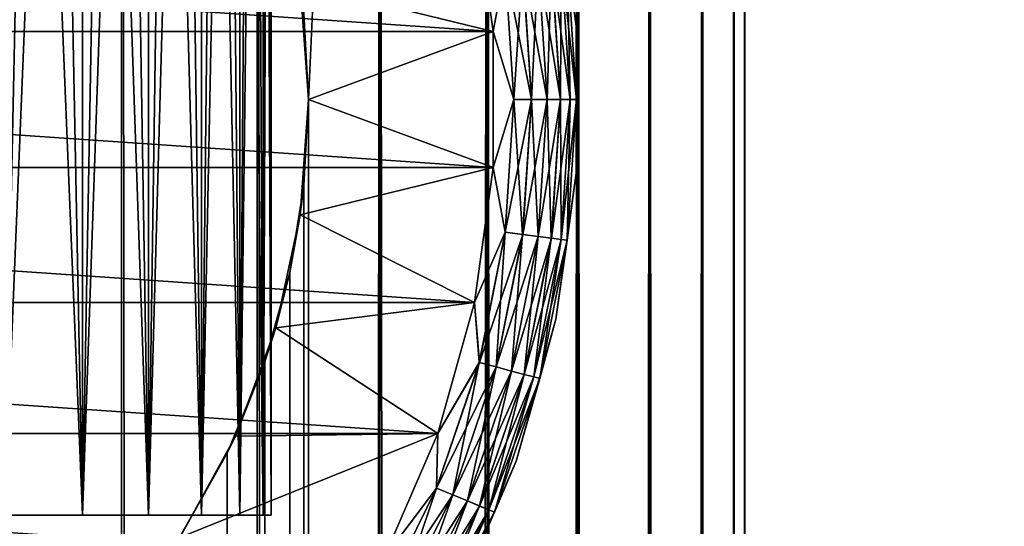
# Model space of a CAD drawing. Extents: x -265 to 265, y 0 to 1307.
# Tile 337 of 436: x -244 to -232, y 1275 to 1281. Entities that reach past the tile are written whole.
import ezdxf

# ---------------------------------------------------------------- set-up
doc = ezdxf.new("R2010")
doc.units = 0
doc.header["$LTSCALE"] = 65.185185
for name, color, linetype in [('10', 7, 'CONTINUOUS'), ('13', 7, 'CONTINUOUS'), ('14', 7, 'CONTINUOUS'), ('16', 7, 'CONTINUOUS'), ('20', 7, 'CONTINUOUS'), ('24', 7, 'CONTINUOUS'), ('3', 7, 'CONTINUOUS'), ('32', 7, 'CONTINUOUS'), ('33', 7, 'CONTINUOUS'), ('4', 7, 'CONTINUOUS'), ('71', 7, 'CONTINUOUS'), ('75', 7, 'CONTINUOUS')]:
    doc.layers.add(name, color=color, linetype=linetype)

msp = doc.modelspace()

# ---------------------------------------------------------------- linework, layer by layer
at = {"layer": '10', "color": 7, "linetype": 'CONTINUOUS'}
for points in [[(-240.305, 1281.033, -11.446), (-240.25, 1280, -11.399), (-240.349, 1281.388, -25), (-240.305, 1281.033, -11.446)], [(-240.349, 1281.388, -25), (-240.25, 1280, -11.399), (-240.25, 1280, -25), (-240.349, 1281.388, -25)], [(-240.25, 1280, -25), (-240.305, 1278.967, -11.446), (-240.349, 1278.612, -25), (-240.25, 1280, -25)], [(-240.25, 1280, -11.399), (-240.305, 1278.967, -11.446), (-240.25, 1280, -25), (-240.25, 1280, -11.399)], [(-240.305, 1278.967, -11.446), (-240.475, 1277.918, -11.588), (-240.349, 1278.612, -25), (-240.305, 1278.967, -11.446)], [(-240.349, 1278.612, -25), (-240.475, 1277.918, -11.588), (-240.645, 1277.253, -25), (-240.349, 1278.612, -25)], [(-240.475, 1277.918, -11.588), (-240.776, 1276.842, -11.828), (-240.645, 1277.253, -25), (-240.475, 1277.918, -11.588)], [(-240.645, 1277.253, -25), (-240.776, 1276.842, -11.828), (-241.131, 1275.95, -25), (-240.645, 1277.253, -25)], [(-240.776, 1276.842, -11.828), (-241.228, 1275.745, -12.167), (-241.131, 1275.95, -25), (-240.776, 1276.842, -11.828)], [(-241.131, 1275.95, -25), (-241.228, 1275.745, -12.167), (-241.798, 1274.729, -25), (-241.131, 1275.95, -25)], [(-241.228, 1275.745, -12.167), (-241.847, 1274.653, -12.591), (-241.798, 1274.729, -25), (-241.228, 1275.745, -12.167)]]:
    msp.add_3dface(points, dxfattribs=at)
at = {"layer": '13', "color": 7, "linetype": 'CONTINUOUS'}
for points in [[(-240.349, 1281.388, -25), (-238.028, 1280.819, -25), (-238.251, 1282.441, -25), (-240.349, 1281.388, -25)], [(-240.349, 1281.388, -25), (-240.25, 1280, -25), (-238.028, 1280.819, -25), (-240.349, 1281.388, -25)], [(-240.25, 1280, -25), (-238.028, 1279.181, -25), (-238.028, 1280.819, -25), (-240.25, 1280, -25)], [(-240.25, 1280, -25), (-240.349, 1278.612, -25), (-238.028, 1279.181, -25), (-240.25, 1280, -25)], [(-240.349, 1278.612, -25), (-238.251, 1277.559, -25), (-238.028, 1279.181, -25), (-240.349, 1278.612, -25)], [(-240.349, 1278.612, -25), (-240.645, 1277.253, -25), (-238.251, 1277.559, -25), (-240.349, 1278.612, -25)], [(-240.645, 1277.253, -25), (-238.693, 1275.981, -25), (-238.251, 1277.559, -25), (-240.645, 1277.253, -25)], [(-240.645, 1277.253, -25), (-241.131, 1275.95, -25), (-238.693, 1275.981, -25), (-240.645, 1277.253, -25)], [(-241.131, 1275.95, -25), (-241.798, 1274.729, -25), (-238.693, 1275.981, -25), (-241.131, 1275.95, -25)], [(-241.798, 1274.729, -25), (-239.345, 1274.479, -25), (-238.693, 1275.981, -25), (-241.798, 1274.729, -25)]]:
    msp.add_3dface(points, dxfattribs=at)
at = {"layer": '14', "color": 7, "linetype": 'CONTINUOUS'}
for points in [[(-238.028, 1280.819, -75), (-261.972, 1280.819, -75), (-261.749, 1282.441, -75), (-238.028, 1280.819, -75)], [(-238.251, 1282.441, -75), (-238.028, 1280.819, -75), (-261.749, 1282.441, -75), (-238.251, 1282.441, -75)], [(-238.028, 1280.819, -75), (-238.028, 1279.181, -75), (-261.972, 1280.819, -75), (-238.028, 1280.819, -75)], [(-238.028, 1279.181, -75), (-261.972, 1279.181, -75), (-261.972, 1280.819, -75), (-238.028, 1279.181, -75)], [(-238.028, 1279.181, -75), (-238.251, 1277.559, -75), (-261.972, 1279.181, -75), (-238.028, 1279.181, -75)], [(-238.251, 1277.559, -75), (-261.749, 1277.559, -75), (-261.972, 1279.181, -75), (-238.251, 1277.559, -75)], [(-238.251, 1277.559, -75), (-238.693, 1275.981, -75), (-261.749, 1277.559, -75), (-238.251, 1277.559, -75)], [(-238.693, 1275.981, -75), (-261.307, 1275.981, -75), (-261.749, 1277.559, -75), (-238.693, 1275.981, -75)], [(-238.693, 1275.981, -75), (-239.345, 1274.479, -75), (-261.307, 1275.981, -75), (-238.693, 1275.981, -75)], [(-239.345, 1274.479, -75), (-260.655, 1274.479, -75), (-261.307, 1275.981, -75), (-239.345, 1274.479, -75)]]:
    msp.add_3dface(points, dxfattribs=at)
at = {"layer": '16', "color": 7, "linetype": 'CONTINUOUS'}
for points in [[(-237.03, 1280.887, -74), (-237.272, 1282.645, -74), (-237.03, 1280.887, -26), (-237.03, 1280.887, -74)], [(-237.03, 1280.887, -26), (-237.272, 1282.645, -74), (-237.272, 1282.645, -26), (-237.03, 1280.887, -26)], [(-237.03, 1279.113, -74), (-237.03, 1280.887, -74), (-237.03, 1279.113, -26), (-237.03, 1279.113, -74)], [(-237.03, 1279.113, -26), (-237.03, 1280.887, -74), (-237.03, 1280.887, -26), (-237.03, 1279.113, -26)], [(-237.272, 1277.355, -74), (-237.03, 1279.113, -74), (-237.272, 1277.355, -26), (-237.272, 1277.355, -74)], [(-237.272, 1277.355, -26), (-237.03, 1279.113, -74), (-237.03, 1279.113, -26), (-237.272, 1277.355, -26)], [(-237.751, 1275.647, -74), (-237.272, 1277.355, -74), (-237.751, 1275.647, -26), (-237.751, 1275.647, -74)], [(-237.751, 1275.647, -26), (-237.272, 1277.355, -74), (-237.272, 1277.355, -26), (-237.751, 1275.647, -26)], [(-238.457, 1274.019, -74), (-237.751, 1275.647, -74), (-238.457, 1274.019, -26), (-238.457, 1274.019, -74)], [(-238.457, 1274.019, -26), (-237.751, 1275.647, -74), (-237.751, 1275.647, -26), (-238.457, 1274.019, -26)]]:
    msp.add_3dface(points, dxfattribs=at)
at = {"layer": '20', "color": 7, "linetype": 'CONTINUOUS'}
for points in [[(-237.272, 1282.645, -74), (-237.03, 1280.887, -74), (-237.136, 1281.694, -74.223), (-237.272, 1282.645, -74)], [(-238.028, 1280.819, -75), (-238.251, 1282.441, -75), (-237.883, 1281.595, -74.975), (-238.028, 1280.819, -75)], [(-237.218, 1280, -74.624), (-237.485, 1281.648, -74.782), (-237.328, 1281.668, -74.624), (-237.218, 1280, -74.624)], [(-237.099, 1280, -74.434), (-237.328, 1281.668, -74.624), (-237.209, 1281.684, -74.434), (-237.099, 1280, -74.434)], [(-237.218, 1280, -74.624), (-237.328, 1281.668, -74.624), (-237.099, 1280, -74.434), (-237.218, 1280, -74.624)], [(-237.025, 1280, -74.223), (-237.209, 1281.684, -74.434), (-237.136, 1281.694, -74.223), (-237.025, 1280, -74.223)], [(-237.099, 1280, -74.434), (-237.209, 1281.684, -74.434), (-237.025, 1280, -74.223), (-237.099, 1280, -74.434)], [(-237.03, 1280.887, -74), (-237.025, 1280, -74.223), (-237.136, 1281.694, -74.223), (-237.03, 1280.887, -74)], [(-237.779, 1280, -74.975), (-238.028, 1280.819, -75), (-237.883, 1281.595, -74.975), (-237.779, 1280, -74.975)], [(-237.567, 1280, -74.901), (-237.883, 1281.595, -74.975), (-237.673, 1281.623, -74.901), (-237.567, 1280, -74.901)], [(-237.779, 1280, -74.975), (-237.883, 1281.595, -74.975), (-237.567, 1280, -74.901), (-237.779, 1280, -74.975)], [(-237.377, 1280, -74.782), (-237.673, 1281.623, -74.901), (-237.485, 1281.648, -74.782), (-237.377, 1280, -74.782)], [(-237.567, 1280, -74.901), (-237.673, 1281.623, -74.901), (-237.377, 1280, -74.782), (-237.567, 1280, -74.901)], [(-237.377, 1280, -74.782), (-237.485, 1281.648, -74.782), (-237.218, 1280, -74.624), (-237.377, 1280, -74.782)], [(-237.03, 1280.887, -74), (-237.03, 1279.113, -74), (-237.025, 1280, -74.223), (-237.03, 1280.887, -74)], [(-238.028, 1279.181, -75), (-238.028, 1280.819, -75), (-237.779, 1280, -74.975), (-238.028, 1279.181, -75)], [(-237.883, 1278.405, -74.975), (-238.028, 1279.181, -75), (-237.779, 1280, -74.975), (-237.883, 1278.405, -74.975)], [(-237.883, 1278.405, -74.975), (-237.779, 1280, -74.975), (-237.673, 1278.377, -74.901), (-237.883, 1278.405, -74.975)], [(-237.673, 1278.377, -74.901), (-237.779, 1280, -74.975), (-237.567, 1280, -74.901), (-237.673, 1278.377, -74.901)], [(-237.673, 1278.377, -74.901), (-237.567, 1280, -74.901), (-237.485, 1278.352, -74.782), (-237.673, 1278.377, -74.901)], [(-237.485, 1278.352, -74.782), (-237.567, 1280, -74.901), (-237.377, 1280, -74.782), (-237.485, 1278.352, -74.782)], [(-237.485, 1278.352, -74.782), (-237.377, 1280, -74.782), (-237.328, 1278.332, -74.624), (-237.485, 1278.352, -74.782)], [(-237.328, 1278.332, -74.624), (-237.377, 1280, -74.782), (-237.218, 1280, -74.624), (-237.328, 1278.332, -74.624)], [(-237.328, 1278.332, -74.624), (-237.218, 1280, -74.624), (-237.209, 1278.316, -74.434), (-237.328, 1278.332, -74.624)], [(-237.209, 1278.316, -74.434), (-237.218, 1280, -74.624), (-237.099, 1280, -74.434), (-237.209, 1278.316, -74.434)], [(-237.209, 1278.316, -74.434), (-237.099, 1280, -74.434), (-237.136, 1278.306, -74.223), (-237.209, 1278.316, -74.434)], [(-237.03, 1279.113, -74), (-237.136, 1278.306, -74.223), (-237.025, 1280, -74.223), (-237.03, 1279.113, -74)], [(-237.136, 1278.306, -74.223), (-237.099, 1280, -74.434), (-237.025, 1280, -74.223), (-237.136, 1278.306, -74.223)], [(-238.251, 1277.559, -75), (-238.028, 1279.181, -75), (-237.883, 1278.405, -74.975), (-238.251, 1277.559, -75)], [(-237.03, 1279.113, -74), (-237.272, 1277.355, -74), (-237.136, 1278.306, -74.223), (-237.03, 1279.113, -74)], [(-238.195, 1276.837, -74.975), (-238.251, 1277.559, -75), (-237.883, 1278.405, -74.975), (-238.195, 1276.837, -74.975)], [(-238.195, 1276.837, -74.975), (-237.883, 1278.405, -74.975), (-237.991, 1276.782, -74.901), (-238.195, 1276.837, -74.975)], [(-237.991, 1276.782, -74.901), (-237.883, 1278.405, -74.975), (-237.673, 1278.377, -74.901), (-237.991, 1276.782, -74.901)], [(-237.991, 1276.782, -74.901), (-237.673, 1278.377, -74.901), (-237.807, 1276.733, -74.782), (-237.991, 1276.782, -74.901)], [(-237.807, 1276.733, -74.782), (-237.673, 1278.377, -74.901), (-237.485, 1278.352, -74.782), (-237.807, 1276.733, -74.782)], [(-237.807, 1276.733, -74.782), (-237.485, 1278.352, -74.782), (-237.654, 1276.692, -74.624), (-237.807, 1276.733, -74.782)], [(-237.654, 1276.692, -74.624), (-237.485, 1278.352, -74.782), (-237.328, 1278.332, -74.624), (-237.654, 1276.692, -74.624)], [(-237.654, 1276.692, -74.624), (-237.328, 1278.332, -74.624), (-237.539, 1276.661, -74.434), (-237.654, 1276.692, -74.624)], [(-237.539, 1276.661, -74.434), (-237.328, 1278.332, -74.624), (-237.209, 1278.316, -74.434), (-237.539, 1276.661, -74.434)], [(-237.539, 1276.661, -74.434), (-237.209, 1278.316, -74.434), (-237.467, 1276.642, -74.223), (-237.539, 1276.661, -74.434)], [(-237.467, 1276.642, -74.223), (-237.209, 1278.316, -74.434), (-237.136, 1278.306, -74.223), (-237.467, 1276.642, -74.223)], [(-237.272, 1277.355, -74), (-237.467, 1276.642, -74.223), (-237.136, 1278.306, -74.223), (-237.272, 1277.355, -74)], [(-238.693, 1275.981, -75), (-238.251, 1277.559, -75), (-238.195, 1276.837, -74.975), (-238.693, 1275.981, -75)], [(-237.272, 1277.355, -74), (-237.751, 1275.647, -74), (-237.467, 1276.642, -74.223), (-237.272, 1277.355, -74)], [(-238.709, 1275.323, -74.975), (-238.693, 1275.981, -75), (-238.195, 1276.837, -74.975), (-238.709, 1275.323, -74.975)], [(-238.709, 1275.323, -74.975), (-238.195, 1276.837, -74.975), (-238.513, 1275.242, -74.901), (-238.709, 1275.323, -74.975)], [(-238.513, 1275.242, -74.901), (-238.195, 1276.837, -74.975), (-237.991, 1276.782, -74.901), (-238.513, 1275.242, -74.901)], [(-238.513, 1275.242, -74.901), (-237.991, 1276.782, -74.901), (-238.338, 1275.169, -74.782), (-238.513, 1275.242, -74.901)], [(-238.338, 1275.169, -74.782), (-237.991, 1276.782, -74.901), (-237.807, 1276.733, -74.782), (-238.338, 1275.169, -74.782)], [(-238.338, 1275.169, -74.782), (-237.807, 1276.733, -74.782), (-238.191, 1275.109, -74.624), (-238.338, 1275.169, -74.782)], [(-238.191, 1275.109, -74.624), (-237.807, 1276.733, -74.782), (-237.654, 1276.692, -74.624), (-238.191, 1275.109, -74.624)], [(-238.191, 1275.109, -74.624), (-237.654, 1276.692, -74.624), (-238.081, 1275.063, -74.434), (-238.191, 1275.109, -74.624)], [(-238.081, 1275.063, -74.434), (-237.654, 1276.692, -74.624), (-237.539, 1276.661, -74.434), (-238.081, 1275.063, -74.434)], [(-238.081, 1275.063, -74.434), (-237.539, 1276.661, -74.434), (-238.013, 1275.035, -74.223), (-238.081, 1275.063, -74.434)], [(-238.013, 1275.035, -74.223), (-237.539, 1276.661, -74.434), (-237.467, 1276.642, -74.223), (-238.013, 1275.035, -74.223)], [(-237.751, 1275.647, -74), (-238.013, 1275.035, -74.223), (-237.467, 1276.642, -74.223), (-237.751, 1275.647, -74)], [(-239.345, 1274.479, -75), (-238.693, 1275.981, -75), (-238.709, 1275.323, -74.975), (-239.345, 1274.479, -75)], [(-237.751, 1275.647, -74), (-238.457, 1274.019, -74), (-238.013, 1275.035, -74.223), (-237.751, 1275.647, -74)], [(-239.416, 1273.889, -74.975), (-239.345, 1274.479, -75), (-238.709, 1275.323, -74.975), (-239.416, 1273.889, -74.975)], [(-239.416, 1273.889, -74.975), (-238.709, 1275.323, -74.975), (-239.233, 1273.783, -74.901), (-239.416, 1273.889, -74.975)], [(-239.233, 1273.783, -74.901), (-238.709, 1275.323, -74.975), (-238.513, 1275.242, -74.901), (-239.233, 1273.783, -74.901)], [(-239.233, 1273.783, -74.901), (-238.513, 1275.242, -74.901), (-239.068, 1273.689, -74.782), (-239.233, 1273.783, -74.901)], [(-239.068, 1273.689, -74.782), (-238.513, 1275.242, -74.901), (-238.338, 1275.169, -74.782), (-239.068, 1273.689, -74.782)], [(-239.068, 1273.689, -74.782), (-238.338, 1275.169, -74.782), (-238.931, 1273.609, -74.624), (-239.068, 1273.689, -74.782)], [(-238.931, 1273.609, -74.624), (-238.338, 1275.169, -74.782), (-238.191, 1275.109, -74.624), (-238.931, 1273.609, -74.624)], [(-238.931, 1273.609, -74.624), (-238.191, 1275.109, -74.624), (-238.828, 1273.55, -74.434), (-238.931, 1273.609, -74.624)], [(-238.828, 1273.55, -74.434), (-238.191, 1275.109, -74.624), (-238.081, 1275.063, -74.434), (-238.828, 1273.55, -74.434)], [(-238.828, 1273.55, -74.434), (-238.081, 1275.063, -74.434), (-238.763, 1273.513, -74.223), (-238.828, 1273.55, -74.434)], [(-238.763, 1273.513, -74.223), (-238.081, 1275.063, -74.434), (-238.013, 1275.035, -74.223), (-238.763, 1273.513, -74.223)], [(-238.457, 1274.019, -74), (-238.763, 1273.513, -74.223), (-238.013, 1275.035, -74.223), (-238.457, 1274.019, -74)]]:
    msp.add_3dface(points, dxfattribs=at)
at = {"layer": '24', "color": 7, "linetype": 'CONTINUOUS'}
for points in [[(-237.03, 1280.887, -26), (-237.272, 1282.645, -26), (-237.136, 1281.694, -25.779), (-237.03, 1280.887, -26)], [(-238.251, 1282.441, -25), (-238.028, 1280.819, -25), (-237.882, 1281.595, -25.025), (-238.251, 1282.441, -25)], [(-237.484, 1281.648, -25.218), (-237.376, 1280, -25.218), (-237.327, 1281.668, -25.377), (-237.484, 1281.648, -25.218)], [(-237.327, 1281.668, -25.377), (-237.376, 1280, -25.218), (-237.218, 1280, -25.377), (-237.327, 1281.668, -25.377)], [(-237.327, 1281.668, -25.377), (-237.218, 1280, -25.377), (-237.209, 1281.684, -25.567), (-237.327, 1281.668, -25.377)], [(-237.209, 1281.684, -25.567), (-237.218, 1280, -25.377), (-237.099, 1280, -25.567), (-237.209, 1281.684, -25.567)], [(-237.209, 1281.684, -25.567), (-237.099, 1280, -25.567), (-237.136, 1281.694, -25.779), (-237.209, 1281.684, -25.567)], [(-237.03, 1280.887, -26), (-237.136, 1281.694, -25.779), (-237.025, 1280, -25.779), (-237.03, 1280.887, -26)], [(-237.136, 1281.694, -25.779), (-237.099, 1280, -25.567), (-237.025, 1280, -25.779), (-237.136, 1281.694, -25.779)], [(-237.882, 1281.595, -25.025), (-238.028, 1280.819, -25), (-237.777, 1280, -25.025), (-237.882, 1281.595, -25.025)], [(-237.882, 1281.595, -25.025), (-237.777, 1280, -25.025), (-237.672, 1281.623, -25.099), (-237.882, 1281.595, -25.025)], [(-237.672, 1281.623, -25.099), (-237.777, 1280, -25.025), (-237.566, 1280, -25.099), (-237.672, 1281.623, -25.099)], [(-237.672, 1281.623, -25.099), (-237.566, 1280, -25.099), (-237.484, 1281.648, -25.218), (-237.672, 1281.623, -25.099)], [(-237.484, 1281.648, -25.218), (-237.566, 1280, -25.099), (-237.376, 1280, -25.218), (-237.484, 1281.648, -25.218)], [(-237.03, 1279.113, -26), (-237.03, 1280.887, -26), (-237.025, 1280, -25.779), (-237.03, 1279.113, -26)], [(-238.028, 1280.819, -25), (-238.028, 1279.181, -25), (-237.777, 1280, -25.025), (-238.028, 1280.819, -25)], [(-237.777, 1280, -25.025), (-238.028, 1279.181, -25), (-237.882, 1278.405, -25.025), (-237.777, 1280, -25.025)], [(-237.777, 1280, -25.025), (-237.882, 1278.405, -25.025), (-237.566, 1280, -25.099), (-237.777, 1280, -25.025)], [(-237.566, 1280, -25.099), (-237.882, 1278.405, -25.025), (-237.672, 1278.377, -25.099), (-237.566, 1280, -25.099)], [(-237.566, 1280, -25.099), (-237.672, 1278.377, -25.099), (-237.376, 1280, -25.218), (-237.566, 1280, -25.099)], [(-237.376, 1280, -25.218), (-237.672, 1278.377, -25.099), (-237.484, 1278.352, -25.218), (-237.376, 1280, -25.218)], [(-237.376, 1280, -25.218), (-237.484, 1278.352, -25.218), (-237.218, 1280, -25.377), (-237.376, 1280, -25.218)], [(-237.218, 1280, -25.377), (-237.484, 1278.352, -25.218), (-237.327, 1278.332, -25.377), (-237.218, 1280, -25.377)], [(-237.218, 1280, -25.377), (-237.327, 1278.332, -25.377), (-237.099, 1280, -25.567), (-237.218, 1280, -25.377)], [(-237.099, 1280, -25.567), (-237.327, 1278.332, -25.377), (-237.209, 1278.316, -25.567), (-237.099, 1280, -25.567)], [(-237.099, 1280, -25.567), (-237.209, 1278.316, -25.567), (-237.025, 1280, -25.779), (-237.099, 1280, -25.567)], [(-237.025, 1280, -25.779), (-237.209, 1278.316, -25.567), (-237.136, 1278.306, -25.779), (-237.025, 1280, -25.779)], [(-237.03, 1279.113, -26), (-237.025, 1280, -25.779), (-237.136, 1278.306, -25.779), (-237.03, 1279.113, -26)], [(-238.028, 1279.181, -25), (-238.251, 1277.559, -25), (-237.882, 1278.405, -25.025), (-238.028, 1279.181, -25)], [(-237.272, 1277.355, -26), (-237.03, 1279.113, -26), (-237.136, 1278.306, -25.779), (-237.272, 1277.355, -26)], [(-237.882, 1278.405, -25.025), (-238.251, 1277.559, -25), (-238.194, 1276.837, -25.025), (-237.882, 1278.405, -25.025)], [(-237.882, 1278.405, -25.025), (-238.194, 1276.837, -25.025), (-237.672, 1278.377, -25.099), (-237.882, 1278.405, -25.025)], [(-237.672, 1278.377, -25.099), (-238.194, 1276.837, -25.025), (-237.99, 1276.782, -25.099), (-237.672, 1278.377, -25.099)], [(-237.672, 1278.377, -25.099), (-237.99, 1276.782, -25.099), (-237.484, 1278.352, -25.218), (-237.672, 1278.377, -25.099)], [(-237.484, 1278.352, -25.218), (-237.99, 1276.782, -25.099), (-237.806, 1276.733, -25.218), (-237.484, 1278.352, -25.218)], [(-237.484, 1278.352, -25.218), (-237.806, 1276.733, -25.218), (-237.327, 1278.332, -25.377), (-237.484, 1278.352, -25.218)], [(-237.327, 1278.332, -25.377), (-237.806, 1276.733, -25.218), (-237.653, 1276.692, -25.377), (-237.327, 1278.332, -25.377)], [(-237.327, 1278.332, -25.377), (-237.653, 1276.692, -25.377), (-237.209, 1278.316, -25.567), (-237.327, 1278.332, -25.377)], [(-237.209, 1278.316, -25.567), (-237.653, 1276.692, -25.377), (-237.538, 1276.661, -25.567), (-237.209, 1278.316, -25.567)], [(-237.209, 1278.316, -25.567), (-237.538, 1276.661, -25.567), (-237.136, 1278.306, -25.779), (-237.209, 1278.316, -25.567)], [(-237.136, 1278.306, -25.779), (-237.538, 1276.661, -25.567), (-237.467, 1276.642, -25.779), (-237.136, 1278.306, -25.779)], [(-237.272, 1277.355, -26), (-237.136, 1278.306, -25.779), (-237.467, 1276.642, -25.779), (-237.272, 1277.355, -26)], [(-238.251, 1277.559, -25), (-238.693, 1275.981, -25), (-238.194, 1276.837, -25.025), (-238.251, 1277.559, -25)], [(-237.751, 1275.647, -26), (-237.272, 1277.355, -26), (-237.467, 1276.642, -25.779), (-237.751, 1275.647, -26)], [(-238.194, 1276.837, -25.025), (-238.693, 1275.981, -25), (-238.708, 1275.323, -25.025), (-238.194, 1276.837, -25.025)], [(-238.194, 1276.837, -25.025), (-238.708, 1275.323, -25.025), (-237.99, 1276.782, -25.099), (-238.194, 1276.837, -25.025)], [(-237.99, 1276.782, -25.099), (-238.708, 1275.323, -25.025), (-238.512, 1275.242, -25.099), (-237.99, 1276.782, -25.099)], [(-237.99, 1276.782, -25.099), (-238.512, 1275.242, -25.099), (-237.806, 1276.733, -25.218), (-237.99, 1276.782, -25.099)], [(-237.806, 1276.733, -25.218), (-238.512, 1275.242, -25.099), (-238.337, 1275.169, -25.218), (-237.806, 1276.733, -25.218)], [(-237.806, 1276.733, -25.218), (-238.337, 1275.169, -25.218), (-237.653, 1276.692, -25.377), (-237.806, 1276.733, -25.218)], [(-237.653, 1276.692, -25.377), (-238.337, 1275.169, -25.218), (-238.191, 1275.108, -25.377), (-237.653, 1276.692, -25.377)], [(-237.653, 1276.692, -25.377), (-238.191, 1275.108, -25.377), (-237.538, 1276.661, -25.567), (-237.653, 1276.692, -25.377)], [(-237.538, 1276.661, -25.567), (-238.191, 1275.108, -25.377), (-238.081, 1275.063, -25.567), (-237.538, 1276.661, -25.567)], [(-237.538, 1276.661, -25.567), (-238.081, 1275.063, -25.567), (-237.467, 1276.642, -25.779), (-237.538, 1276.661, -25.567)], [(-237.467, 1276.642, -25.779), (-238.081, 1275.063, -25.567), (-238.012, 1275.035, -25.779), (-237.467, 1276.642, -25.779)], [(-237.751, 1275.647, -26), (-237.467, 1276.642, -25.779), (-238.012, 1275.035, -25.779), (-237.751, 1275.647, -26)], [(-238.693, 1275.981, -25), (-239.345, 1274.479, -25), (-238.708, 1275.323, -25.025), (-238.693, 1275.981, -25)], [(-238.457, 1274.019, -26), (-237.751, 1275.647, -26), (-238.012, 1275.035, -25.779), (-238.457, 1274.019, -26)], [(-238.708, 1275.323, -25.025), (-239.345, 1274.479, -25), (-239.415, 1273.889, -25.025), (-238.708, 1275.323, -25.025)], [(-238.708, 1275.323, -25.025), (-239.415, 1273.889, -25.025), (-238.512, 1275.242, -25.099), (-238.708, 1275.323, -25.025)], [(-238.512, 1275.242, -25.099), (-239.415, 1273.889, -25.025), (-239.232, 1273.783, -25.099), (-238.512, 1275.242, -25.099)], [(-238.512, 1275.242, -25.099), (-239.232, 1273.783, -25.099), (-238.337, 1275.169, -25.218), (-238.512, 1275.242, -25.099)], [(-238.337, 1275.169, -25.218), (-239.232, 1273.783, -25.099), (-239.067, 1273.688, -25.218), (-238.337, 1275.169, -25.218)], [(-238.337, 1275.169, -25.218), (-239.067, 1273.688, -25.218), (-238.191, 1275.108, -25.377), (-238.337, 1275.169, -25.218)], [(-238.191, 1275.108, -25.377), (-239.067, 1273.688, -25.218), (-238.93, 1273.609, -25.377), (-238.191, 1275.108, -25.377)], [(-238.191, 1275.108, -25.377), (-238.93, 1273.609, -25.377), (-238.081, 1275.063, -25.567), (-238.191, 1275.108, -25.377)], [(-238.081, 1275.063, -25.567), (-238.93, 1273.609, -25.377), (-238.827, 1273.549, -25.567), (-238.081, 1275.063, -25.567)], [(-238.081, 1275.063, -25.567), (-238.827, 1273.549, -25.567), (-238.012, 1275.035, -25.779), (-238.081, 1275.063, -25.567)], [(-238.012, 1275.035, -25.779), (-238.827, 1273.549, -25.567), (-238.763, 1273.512, -25.779), (-238.012, 1275.035, -25.779)], [(-238.457, 1274.019, -26), (-238.012, 1275.035, -25.779), (-238.763, 1273.512, -25.779), (-238.457, 1274.019, -26)]]:
    msp.add_3dface(points, dxfattribs=at)
at = {"layer": '3', "color": 7, "linetype": 'CONTINUOUS'}
for points in [[(-244.26, 1, 13.858), (-242.5, 1, 12.99), (-244.26, 1299, 13.858), (-244.26, 1, 13.858)], [(-244.26, 1299, 13.858), (-242.5, 1, 12.99), (-242.5, 1299, 12.99), (-244.26, 1299, 13.858)], [(-242.5, 1, 12.99), (-240.869, 1, 11.9), (-242.5, 1299, 12.99), (-242.5, 1, 12.99)], [(-242.5, 1299, 12.99), (-240.869, 1, 11.9), (-240.869, 1299, 11.9), (-242.5, 1299, 12.99)], [(-240.869, 1, 11.9), (-239.393, 1, 10.607), (-240.869, 1299, 11.9), (-240.869, 1, 11.9)], [(-240.869, 1299, 11.9), (-239.393, 1, 10.607), (-239.393, 1299, 10.607), (-240.869, 1299, 11.9)], [(-239.393, 1, 10.607), (-238.1, 1, 9.131), (-239.393, 1299, 10.607), (-239.393, 1, 10.607)], [(-239.393, 1299, 10.607), (-238.1, 1, 9.131), (-238.1, 1299, 9.131), (-239.393, 1299, 10.607)], [(-238.1, 1, 9.131), (-237.01, 1, 7.5), (-238.1, 1299, 9.131), (-238.1, 1, 9.131)], [(-238.1, 1299, 9.131), (-237.01, 1, 7.5), (-237.01, 1299, 7.5), (-238.1, 1299, 9.131)], [(-237.01, 1, 7.5), (-236.142, 1, 5.74), (-237.01, 1299, 7.5), (-237.01, 1, 7.5)], [(-237.01, 1299, 7.5), (-236.142, 1, 5.74), (-236.142, 1299, 5.74), (-237.01, 1299, 7.5)], [(-236.142, 1, 5.74), (-235.511, 1, 3.882), (-236.142, 1299, 5.74), (-236.142, 1, 5.74)], [(-236.142, 1299, 5.74), (-235.511, 1, 3.882), (-235.511, 1299, 3.882), (-236.142, 1299, 5.74)], [(-235.511, 1, 3.882), (-235.128, 1, 1.958), (-235.511, 1299, 3.882), (-235.511, 1, 3.882)], [(-235.511, 1299, 3.882), (-235.128, 1, 1.958), (-235.128, 1299, 1.958), (-235.511, 1299, 3.882)], [(-235.128, 1, 1.958), (-235, 1), (-235.128, 1299, 1.958), (-235.128, 1, 1.958)], [(-235.128, 1299, 1.958), (-235, 1), (-235, 1299), (-235.128, 1299, 1.958)]]:
    msp.add_3dface(points, dxfattribs=at)
at = {"layer": '32', "color": 7, "linetype": 'CONTINUOUS'}
for points in [[(-242.972, 1275, -6.09), (-243.91, 1275, -7.028), (-242.972, 1275, 6.09), (-242.972, 1275, -6.09)], [(-242.972, 1275, 6.09), (-243.91, 1275, -7.028), (-243.91, 1275, 7.028), (-242.972, 1275, 6.09)], [(-242.176, 1275, -5.028), (-242.972, 1275, -6.09), (-242.176, 1275, 5.028), (-242.176, 1275, -5.028)], [(-242.176, 1275, 5.028), (-242.972, 1275, -6.09), (-242.972, 1275, 6.09), (-242.176, 1275, 5.028)], [(-241.54, 1275, -3.863), (-242.176, 1275, -5.028), (-241.54, 1275, 3.863), (-241.54, 1275, -3.863)], [(-241.54, 1275, 3.863), (-242.176, 1275, -5.028), (-242.176, 1275, 5.028), (-241.54, 1275, 3.863)], [(-241.077, 1275, -2.62), (-241.54, 1275, -3.863), (-241.077, 1275, 2.62), (-241.077, 1275, -2.62)], [(-241.077, 1275, 2.62), (-241.54, 1275, -3.863), (-241.54, 1275, 3.863), (-241.077, 1275, 2.62)], [(-240.795, 1275, -1.324), (-241.077, 1275, -2.62), (-240.795, 1275, 1.324), (-240.795, 1275, -1.324)], [(-240.795, 1275, 1.324), (-241.077, 1275, -2.62), (-241.077, 1275, 2.62), (-240.795, 1275, 1.324)], [(-240.7, 1275), (-240.795, 1275, -1.324), (-240.795, 1275, 1.324), (-240.7, 1275)]]:
    msp.add_3dface(points, dxfattribs=at)
at = {"layer": '33', "color": 7, "linetype": 'CONTINUOUS'}
for points in [[(-243.91, 1275, -7.028), (-242.972, 1275, -6.09), (-243.91, 1298, -7.028), (-243.91, 1275, -7.028)], [(-243.91, 1298, -7.028), (-242.972, 1275, -6.09), (-243.424, 1298, -6.576), (-243.91, 1298, -7.028)], [(-242.972, 1275, 6.09), (-243.91, 1275, 7.028), (-242.972, 1298, 6.09), (-242.972, 1275, 6.09)], [(-242.972, 1298, 6.09), (-243.91, 1275, 7.028), (-243.424, 1298, 6.576), (-242.972, 1298, 6.09)], [(-243.424, 1298, 6.576), (-243.91, 1275, 7.028), (-243.91, 1298, 7.028), (-243.424, 1298, 6.576)], [(-243.424, 1298, -6.576), (-242.972, 1275, -6.09), (-242.972, 1298, -6.09), (-243.424, 1298, -6.576)], [(-242.972, 1275, -6.09), (-242.176, 1275, -5.028), (-242.972, 1298, -6.09), (-242.972, 1275, -6.09)], [(-242.972, 1298, -6.09), (-242.176, 1275, -5.028), (-242.555, 1298, -5.573), (-242.972, 1298, -6.09)], [(-242.176, 1275, 5.028), (-242.972, 1275, 6.09), (-242.176, 1298, 5.028), (-242.176, 1275, 5.028)], [(-242.176, 1298, 5.028), (-242.972, 1275, 6.09), (-242.555, 1298, 5.573), (-242.176, 1298, 5.028)], [(-242.555, 1298, 5.573), (-242.972, 1275, 6.09), (-242.972, 1298, 6.09), (-242.555, 1298, 5.573)], [(-242.555, 1298, -5.573), (-242.176, 1275, -5.028), (-242.176, 1298, -5.028), (-242.555, 1298, -5.573)], [(-242.176, 1275, -5.028), (-241.54, 1275, -3.863), (-242.176, 1298, -5.028), (-242.176, 1275, -5.028)], [(-242.176, 1298, -5.028), (-241.54, 1275, -3.863), (-241.838, 1298, -4.457), (-242.176, 1298, -5.028)], [(-241.54, 1275, 3.863), (-242.176, 1275, 5.028), (-241.54, 1298, 3.863), (-241.54, 1275, 3.863)], [(-241.54, 1298, 3.863), (-242.176, 1275, 5.028), (-241.838, 1298, 4.457), (-241.54, 1298, 3.863)], [(-241.838, 1298, 4.457), (-242.176, 1275, 5.028), (-242.176, 1298, 5.028), (-241.838, 1298, 4.457)], [(-241.838, 1298, -4.457), (-241.54, 1275, -3.863), (-241.54, 1298, -3.863), (-241.838, 1298, -4.457)], [(-241.54, 1275, -3.863), (-241.077, 1275, -2.62), (-241.54, 1298, -3.863), (-241.54, 1275, -3.863)], [(-241.54, 1298, -3.863), (-241.077, 1275, -2.62), (-241.286, 1298, -3.25), (-241.54, 1298, -3.863)], [(-241.077, 1275, 2.62), (-241.54, 1275, 3.863), (-241.077, 1298, 2.62), (-241.077, 1275, 2.62)], [(-241.077, 1298, 2.62), (-241.54, 1275, 3.863), (-241.286, 1298, 3.25), (-241.077, 1298, 2.62)], [(-241.286, 1298, 3.25), (-241.54, 1275, 3.863), (-241.54, 1298, 3.863), (-241.286, 1298, 3.25)], [(-241.286, 1298, -3.25), (-241.077, 1275, -2.62), (-241.077, 1298, -2.62), (-241.286, 1298, -3.25)], [(-241.077, 1275, -2.62), (-240.795, 1275, -1.324), (-241.077, 1298, -2.62), (-241.077, 1275, -2.62)], [(-241.077, 1298, -2.62), (-240.795, 1275, -1.324), (-240.913, 1298, -1.977), (-241.077, 1298, -2.62)], [(-240.795, 1275, 1.324), (-241.077, 1275, 2.62), (-240.795, 1298, 1.324), (-240.795, 1275, 1.324)], [(-240.795, 1298, 1.324), (-241.077, 1275, 2.62), (-240.913, 1298, 1.977), (-240.795, 1298, 1.324)], [(-240.913, 1298, 1.977), (-241.077, 1275, 2.62), (-241.077, 1298, 2.62), (-240.913, 1298, 1.977)], [(-240.913, 1298, -1.977), (-240.795, 1275, -1.324), (-240.795, 1298, -1.324), (-240.913, 1298, -1.977)], [(-240.795, 1275, -1.324), (-240.7, 1275), (-240.795, 1298, -1.324), (-240.795, 1275, -1.324)], [(-240.7, 1275), (-240.795, 1275, 1.324), (-240.7, 1298), (-240.7, 1275)], [(-240.795, 1298, -1.324), (-240.7, 1275), (-240.724, 1298, -0.663), (-240.795, 1298, -1.324)], [(-240.7, 1298), (-240.795, 1275, 1.324), (-240.724, 1298, 0.663), (-240.7, 1298)], [(-240.724, 1298, 0.663), (-240.795, 1275, 1.324), (-240.795, 1298, 1.324), (-240.724, 1298, 0.663)], [(-240.724, 1298, -0.663), (-240.7, 1275), (-240.7, 1298), (-240.724, 1298, -0.663)]]:
    msp.add_3dface(points, dxfattribs=at)
at = {"layer": '4', "color": 7, "linetype": 'CONTINUOUS'}
for points in [[(-240.305, 1281.033, -11.446), (-239.393, 1299, -10.607), (-240.25, 1280, -11.399), (-240.305, 1281.033, -11.446)], [(-239.393, 1299, -10.607), (-239.393, 1, -10.607), (-240.25, 20, -11.399), (-239.393, 1299, -10.607)], [(-240.25, 1280, -11.399), (-239.393, 1299, -10.607), (-240.25, 20, -11.399), (-240.25, 1280, -11.399)], [(-238.1, 1, -9.131), (-239.393, 1, -10.607), (-238.1, 1299, -9.131), (-238.1, 1, -9.131)], [(-238.1, 1299, -9.131), (-239.393, 1, -10.607), (-239.393, 1299, -10.607), (-238.1, 1299, -9.131)], [(-237.01, 1, -7.5), (-238.1, 1, -9.131), (-237.01, 1299, -7.5), (-237.01, 1, -7.5)], [(-237.01, 1299, -7.5), (-238.1, 1, -9.131), (-238.1, 1299, -9.131), (-237.01, 1299, -7.5)], [(-236.142, 1, -5.74), (-237.01, 1, -7.5), (-236.142, 1299, -5.74), (-236.142, 1, -5.74)], [(-236.142, 1299, -5.74), (-237.01, 1, -7.5), (-237.01, 1299, -7.5), (-236.142, 1299, -5.74)], [(-235.511, 1, -3.882), (-236.142, 1, -5.74), (-235.511, 1299, -3.882), (-235.511, 1, -3.882)], [(-235.511, 1299, -3.882), (-236.142, 1, -5.74), (-236.142, 1299, -5.74), (-235.511, 1299, -3.882)], [(-235.128, 1, -1.958), (-235.511, 1, -3.882), (-235.128, 1299, -1.958), (-235.128, 1, -1.958)], [(-235.128, 1299, -1.958), (-235.511, 1, -3.882), (-235.511, 1299, -3.882), (-235.128, 1299, -1.958)], [(-235, 1299), (-235, 1), (-235.128, 1, -1.958), (-235, 1299)], [(-235, 1299), (-235.128, 1, -1.958), (-235.128, 1299, -1.958), (-235, 1299)], [(-240.305, 1278.967, -11.446), (-240.25, 1280, -11.399), (-240.305, 21.033, -11.446), (-240.305, 1278.967, -11.446)], [(-240.305, 21.033, -11.446), (-240.25, 1280, -11.399), (-240.25, 20, -11.399), (-240.305, 21.033, -11.446)], [(-240.475, 1277.918, -11.588), (-240.305, 1278.967, -11.446), (-240.475, 22.083, -11.588), (-240.475, 1277.918, -11.588)], [(-240.475, 22.083, -11.588), (-240.305, 1278.967, -11.446), (-240.305, 21.033, -11.446), (-240.475, 22.083, -11.588)], [(-240.776, 1276.842, -11.828), (-240.475, 1277.918, -11.588), (-240.776, 23.158, -11.828), (-240.776, 1276.842, -11.828)], [(-240.776, 23.158, -11.828), (-240.475, 1277.918, -11.588), (-240.475, 22.083, -11.588), (-240.776, 23.158, -11.828)], [(-241.228, 1275.745, -12.167), (-240.776, 1276.842, -11.828), (-241.228, 24.255, -12.167), (-241.228, 1275.745, -12.167)], [(-241.228, 24.255, -12.167), (-240.776, 1276.842, -11.828), (-240.776, 23.158, -11.828), (-241.228, 24.255, -12.167)], [(-241.847, 1274.653, -12.591), (-241.228, 1275.745, -12.167), (-241.847, 25.347, -12.591), (-241.847, 1274.653, -12.591)], [(-241.847, 25.347, -12.591), (-241.228, 1275.745, -12.167), (-241.228, 24.255, -12.167), (-241.847, 25.347, -12.591)]]:
    msp.add_3dface(points, dxfattribs=at)
at = {"layer": '71', "color": 7, "linetype": 'CONTINUOUS'}
for points in [[(-263, 1293.3, 15), (263, 1293.3, 15), (-263, 1266.7, 15), (-263, 1293.3, 15)], [(-263, 1266.7, 15), (263, 1293.3, 15), (263, 1266.7, 15), (-263, 1266.7, 15)]]:
    msp.add_3dface(points, dxfattribs=at)
at = {"layer": '75', "color": 7, "linetype": 'CONTINUOUS'}
for points in [[(-263, 1266.7, 25), (263, 1266.7, 25), (-263, 1293.3, 25), (-263, 1266.7, 25)], [(-263, 1293.3, 25), (263, 1266.7, 25), (263, 1293.3, 25), (-263, 1293.3, 25)]]:
    msp.add_3dface(points, dxfattribs=at)

doc.saveas('drawing.dxf')
